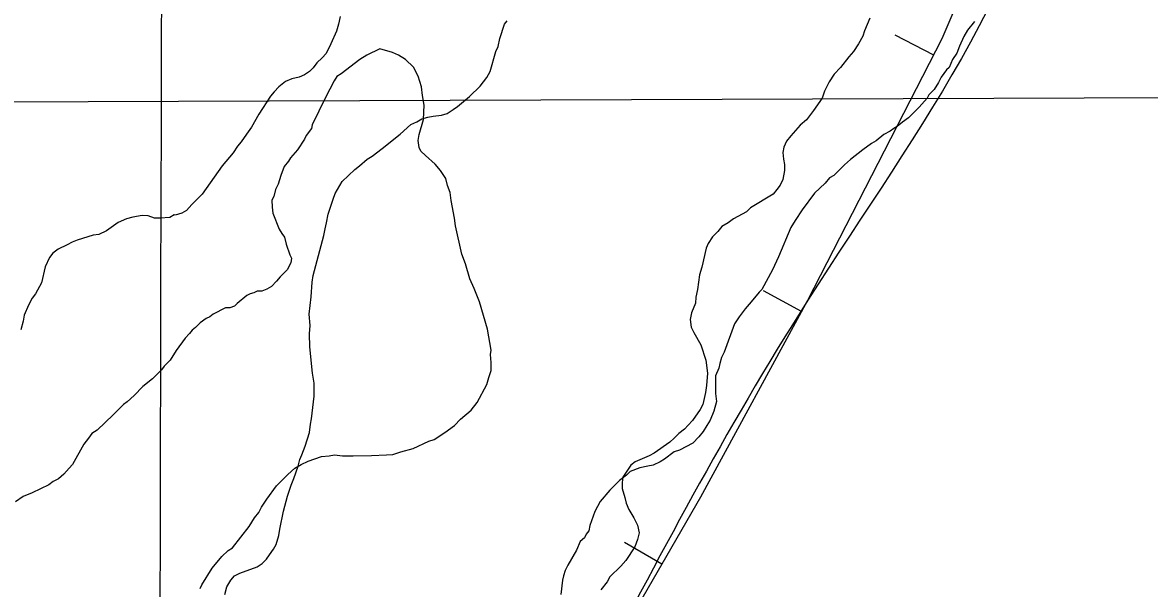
# Model space of a CAD drawing. Extents: x 3172297 to 3210190, y 958463 to 983887.
# Drawn here: x 3186890 to 3187541, y 964192 to 964518 of the extents above; entities that cross this region are included whole.
import ezdxf

# ---------------------------------------------------------------- set-up
doc = ezdxf.new("R2010")
doc.units = 0
for name, color, linetype in [('V-BORW-LINE', 7, 'Continuous'), ('V-GRID-MAJR', 7, 'Continuous'), ('V-RIVR-RANG', 7, 'Continuous'), ('V-SITE-VEGE', 7, 'Continuous'), ('V-TOPO-BNDY', 7, 'Continuous'), ('V-TOPO-SHOR', 7, 'Continuous')]:
    doc.layers.add(name, color=color, linetype=linetype)

msp = doc.modelspace()

# ---------------------------------------------------------------- linework, layer by layer
at = {"layer": 'V-BORW-LINE'}
for p, q in [((3187416.31, 964499.44), (3187394.07, 964510.87)), ((3187340.01, 964351.35), (3187318.05, 964363.31)), ((3187259.35, 964205.58), (3187237.7, 964218.07))]:
    msp.add_line(p, q, dxfattribs=at)
msp.add_lwpolyline([(3187217.74, 964133.42), (3187281.8, 964244.51), (3187343.58, 964357.9), (3187421.24, 964509.03), (3187486.11, 964661.22), (3187492.45, 964688.3), (3187488.51, 964736.41), (3187475.05, 964772.84), (3187442.04, 964827.56), (3187398.72, 964881.76), (3187342.54, 964941.63), (3187299.55, 964979.17), (3187233.42, 965019.21), (3187199.48, 965030.2), (3187164.88, 965034.13), (3187111.51, 965026.98), (3187070.13, 965013.03), (3187009.33, 964981.18), (3186954.39, 964939.8), (3186896.73, 964885.29), (3186842.16, 964829.55)], dxfattribs=at)
msp.add_spline([(3186742.65, 963894.25), (3186705.5, 964002.99), (3186561.65, 964367.8), (3186698.57, 964674.04), (3186842.16, 964829.55), (3186954.39, 964939.8), (3187164.88, 965034.13), (3187398.72, 964881.76), (3187486.11, 964661.22), (3187343.58, 964357.9), (3187217.74, 964133.42)], degree=3, dxfattribs=at)
at = {"layer": 'V-GRID-MAJR'}
msp.add_spline([(3186968.95, 963893.69), (3186984.81, 969953.98), (3187000.69, 976017.35), (3187016.56, 982080.77), (3187016.57, 982083.8)], degree=3, dxfattribs=at)
at = {"layer": 'V-SITE-VEGE'}
for p, q in [((3187439.81, 964518.9), (3187435.75, 964513.79)), ((3187433.73, 964510.22), (3187431.2, 964504.61)), ((3187435.75, 964513.79), (3187433.73, 964510.22)), ((3187096.61, 964503.01), (3187088.98, 964499.42)), ((3187103.75, 964501), (3187096.61, 964503.01)), ((3187431.2, 964504.61), (3187429.68, 964500.53)), ((3187084.92, 964496.86), (3187074.25, 964488.68)), ((3187088.98, 964499.42), (3187084.92, 964496.86)), ((3187107.32, 964499.48), (3187103.75, 964501)), ((3187111.4, 964496.95), (3187107.32, 964499.48)), ((3187116, 964492.38), (3187111.4, 964496.95)), ((3187427.15, 964496.96), (3187425.12, 964492.37)), ((3187429.68, 964500.53), (3187427.15, 964496.96)), ((3187074.25, 964488.68), (3187071.71, 964487.14)), ((3187118.56, 964487.3), (3187116, 964492.38)), ((3187423.6, 964490.84), (3187420.56, 964486.75)), ((3187425.12, 964492.37), (3187423.6, 964490.84)), ((3187070.19, 964484.59), (3187065.13, 964474.9)), ((3187071.71, 964487.14), (3187070.19, 964484.59)), ((3187120.62, 964481.19), (3187118.56, 964487.3)), ((3187419.04, 964483.69), (3187416.51, 964479.61)), ((3187420.56, 964486.75), (3187419.04, 964483.69)), ((3187121.15, 964476.1), (3187120.62, 964481.19)), ((3187122.18, 964470.5), (3187121.15, 964476.1)), ((3187413.46, 964476.54), (3187412.45, 964474.5)), ((3187416.51, 964479.61), (3187413.46, 964476.54)), ((3187065.13, 964474.9), (3187057.54, 964459.09)), ((3187121.7, 964462.35), (3187122.18, 964470.5)), ((3187407.89, 964469.4), (3187401.79, 964463.26)), ((3187412.45, 964474.5), (3187407.89, 964469.4)), ((3187401.79, 964463.26), (3187398.24, 964460.71)), ((3187057.04, 964457.05), (3187054, 964452.97)), ((3187057.54, 964459.09), (3187057.04, 964457.05)), ((3187119.18, 964453.69), (3187121.7, 964462.35)), ((3187393.16, 964457.12), (3187391.12, 964455.59)), ((3187395.19, 964458.15), (3187393.16, 964457.12)), ((3187398.24, 964460.71), (3187395.19, 964458.15)), ((3187052.98, 964450.93), (3187048.93, 964444.8)), ((3187054, 964452.97), (3187052.98, 964450.93)), ((3187118.68, 964450.12), (3187119.18, 964453.69)), ((3187119.21, 964446.05), (3187118.68, 964450.12)), ((3187383, 964449.96), (3187380.45, 964448.42)), ((3187387.57, 964453.54), (3187383, 964449.96)), ((3187391.12, 964455.59), (3187387.57, 964453.54)), ((3187048.93, 964444.8), (3187044.87, 964440.2)), ((3187120.23, 964444.02), (3187119.21, 964446.05)), ((3187122.79, 964441.48), (3187120.23, 964444.02)), ((3187375.37, 964444.84), (3187368.26, 964439.22)), ((3187380.45, 964448.42), (3187375.37, 964444.84)), ((3187043.86, 964438.16), (3187041.32, 964435.1)), ((3187044.87, 964440.2), (3187043.86, 964438.16)), ((3187128.41, 964436.4), (3187122.79, 964441.48)), ((3187368.26, 964439.22), (3187364.71, 964436.15)), ((3187039.3, 964430), (3187037.79, 964424.9)), ((3187041.32, 964435.1), (3187039.3, 964430)), ((3187131.47, 964432.85), (3187128.41, 964436.4)), ((3187134.54, 964428.27), (3187131.47, 964432.85)), ((3187358.61, 964430.02), (3187356.08, 964428.49)), ((3187364.71, 964436.15), (3187358.61, 964430.02)), ((3187037.79, 964424.9), (3187036.27, 964421.84)), ((3187135.57, 964424.2), (3187134.54, 964428.27)), ((3187137.11, 964420.13), (3187135.57, 964424.2)), ((3187353.54, 964425.42), (3187347.45, 964419.8)), ((3187356.08, 964428.49), (3187353.54, 964425.42)), ((3187035.27, 964417.77), (3187034.26, 964415.73)), ((3187036.27, 964421.84), (3187035.27, 964417.77)), ((3187137.64, 964415.55), (3187137.11, 964420.13)), ((3187347.45, 964419.8), (3187340.35, 964410.1)), ((3187034.26, 964415.73), (3187034.27, 964411.65)), ((3187034.27, 964411.65), (3187034.79, 964408.09)), ((3187139.71, 964405.37), (3187137.64, 964415.55)), ((3187034.79, 964408.09), (3187038.39, 964398.93)), ((3187140.23, 964400.79), (3187139.71, 964405.37)), ((3187336.29, 964403.98), (3187333.76, 964399.89)), ((3187340.35, 964410.1), (3187336.29, 964403.98)), ((3187038.39, 964398.93), (3187039.92, 964396.39)), ((3187143.85, 964384.51), (3187140.23, 964400.79)), ((3187333.76, 964399.89), (3187326.68, 964383.07)), ((3187039.92, 964396.39), (3187041.46, 964394.36)), ((3187041.46, 964394.36), (3187042.49, 964390.29)), ((3187042.49, 964390.29), (3187044.54, 964384.18)), ((3187145.91, 964378.91), (3187143.85, 964384.51)), ((3187045.07, 964379.6), (3187043.04, 964375.52)), ((3187044.54, 964384.18), (3187045.57, 964382.15)), ((3187045.57, 964382.15), (3187045.07, 964379.6)), ((3187148.48, 964370.26), (3187145.91, 964378.91)), ((3187326.68, 964383.07), (3187323.14, 964375.41)), ((3187038.98, 964371.43), (3187036.96, 964368.88)), ((3187043.04, 964375.52), (3187038.98, 964371.43)), ((3187323.14, 964375.41), (3187317.07, 964364.19)), ((3187033.91, 964365.81), (3187031.37, 964364.28)), ((3187036.96, 964368.88), (3187033.91, 964365.81)), ((3187151.05, 964364.67), (3187148.48, 964370.26)), ((3187019.67, 964360.68), (3187014.08, 964356.07)), ((3187021.7, 964361.7), (3187019.67, 964360.68)), ((3187023.74, 964362.22), (3187021.7, 964361.7)), ((3187025.77, 964363.24), (3187023.74, 964362.22)), ((3187028.32, 964363.25), (3187025.77, 964363.24)), ((3187031.37, 964364.28), (3187028.32, 964363.25)), ((3187154.13, 964357.04), (3187151.05, 964364.67)), ((3187315.54, 964362.66), (3187310.98, 964357.04)), ((3187317.07, 964364.19), (3187315.54, 964362.66)), ((3187007.47, 964353.51), (3187000.35, 964349.92)), ((3187010.01, 964353.52), (3187007.47, 964353.51)), ((3187012.56, 964354.54), (3187010.01, 964353.52)), ((3187014.08, 964356.07), (3187012.56, 964354.54)), ((3187158.76, 964341.27), (3187154.13, 964357.04)), ((3187307.43, 964352.96), (3187303.88, 964348.36)), ((3187310.98, 964357.04), (3187307.43, 964352.96)), ((3186996.28, 964347.36), (3186992.73, 964344.8)), ((3186998.31, 964348.39), (3186996.28, 964347.36)), ((3187000.35, 964349.92), (3186998.31, 964348.39)), ((3187303.88, 964348.36), (3187301.35, 964344.28)), ((3186988.16, 964340.71), (3186986.63, 964338.67)), ((3186990.19, 964342.25), (3186988.16, 964340.71)), ((3186992.73, 964344.8), (3186990.19, 964342.25)), ((3187160.84, 964329.05), (3187158.76, 964341.27)), ((3187301.35, 964344.28), (3187295.29, 964327.96)), ((3186984.1, 964336.11), (3186979.03, 964328.97)), ((3186986.63, 964338.67), (3186984.1, 964336.11)), ((3186979.03, 964328.97), (3186975.48, 964323.36)), ((3187160.33, 964326.5), (3187160.84, 964329.05)), ((3187160.86, 964321.92), (3187160.33, 964326.5)), ((3187295.29, 964327.96), (3187293.77, 964324.9)), ((3186971.93, 964319.78), (3186970.41, 964317.74)), ((3186975.48, 964323.36), (3186971.93, 964319.78)), ((3187160.88, 964317.34), (3187160.86, 964321.92)), ((3187292.76, 964321.33), (3187292.26, 964318.79)), ((3187293.77, 964324.9), (3187292.76, 964321.33)), ((3186970.41, 964317.74), (3186965.33, 964312.63)), ((3187158.35, 964309.18), (3187159.36, 964313.26)), ((3187159.36, 964313.26), (3187160.88, 964317.34)), ((3187292.26, 964318.79), (3187290.24, 964314.19)), ((3187290.24, 964314.19), (3187290.27, 964304.01)), ((3186959.74, 964308.03), (3186954.67, 964302.92)), ((3186965.33, 964312.63), (3186959.74, 964308.03)), ((3187152.79, 964298.98), (3187158.35, 964309.18)), ((3186954.67, 964302.92), (3186950.61, 964299.34)), ((3187290.27, 964304.01), (3187290.79, 964299.43)), ((3186948.57, 964297.81), (3186942.48, 964291.68)), ((3186950.61, 964299.34), (3186948.57, 964297.81)), ((3187143.14, 964289.27), (3187149.23, 964294.38)), ((3187149.23, 964294.38), (3187152.79, 964298.98)), ((3187289.29, 964293.82), (3187287.27, 964288.72)), ((3187290.79, 964299.43), (3187289.29, 964293.82)), ((3186942.48, 964291.68), (3186933.34, 964282.99)), ((3187139.59, 964285.7), (3187143.14, 964289.27)), ((3187287.27, 964288.72), (3187285.24, 964285.66)), ((3186930.29, 964280.94), (3186928.26, 964278.39)), ((3186933.34, 964282.99), (3186930.29, 964280.94)), ((3187127.9, 964277.51), (3187134, 964281.6)), ((3187134, 964281.6), (3187139.59, 964285.7)), ((3187283.21, 964282.09), (3187280.68, 964279.03)), ((3187285.24, 964285.66), (3187283.21, 964282.09)), ((3186925.73, 964274.81), (3186919.15, 964263.08)), ((3186928.26, 964278.39), (3186925.73, 964274.81)), ((3187115.7, 964272.37), (3187124.85, 964276.48)), ((3187124.85, 964276.48), (3187127.9, 964277.51)), ((3187277.12, 964275.45), (3187269.5, 964271.35)), ((3187280.68, 964279.03), (3187277.12, 964275.45)), ((3187055.12, 964265.05), (3187062.75, 964267.62)), ((3187062.75, 964267.62), (3187067.33, 964268.14)), ((3187067.33, 964268.14), (3187070.38, 964268.66)), ((3187070.38, 964268.66), (3187074.97, 964268.17)), ((3187074.97, 964268.17), (3187081.08, 964268.19)), ((3187081.08, 964268.19), (3187091.77, 964268.22)), ((3187091.77, 964268.22), (3187100.43, 964268.76)), ((3187100.43, 964268.76), (3187104, 964268.77)), ((3187104, 964268.77), (3187108.57, 964270.32)), ((3187108.57, 964270.32), (3187115.7, 964272.37)), ((3187266.45, 964270.32), (3187260.86, 964266.23)), ((3187269.5, 964271.35), (3187266.45, 964270.32)), ((3186917.12, 964261.03), (3186914.07, 964257.46)), ((3186919.15, 964263.08), (3186917.12, 964261.03)), ((3187043.43, 964257.37), (3187047.49, 964260.95)), ((3187047.49, 964260.95), (3187051.05, 964263)), ((3187051.05, 964263), (3187055.12, 964265.05)), ((3187246.62, 964261.09), (3187241.02, 964259.03)), ((3187251.19, 964262.12), (3187246.62, 964261.09)), ((3187254.25, 964262.64), (3187251.19, 964262.12)), ((3187258.32, 964264.69), (3187254.25, 964262.64)), ((3187260.86, 964266.23), (3187258.32, 964264.69)), ((3186911.03, 964254.91), (3186907.98, 964253.37)), ((3186914.07, 964257.46), (3186911.03, 964254.91)), ((3187036.83, 964250.73), (3187043.43, 964257.37)), ((3187238.99, 964256.99), (3187234.93, 964253.92)), ((3187241.02, 964259.03), (3187238.99, 964256.99)), ((3186905.44, 964251.32), (3186895.77, 964246.71)), ((3186907.98, 964253.37), (3186905.44, 964251.32)), ((3187031.25, 964243.07), (3187036.83, 964250.73)), ((3187229.34, 964248.3), (3187223.76, 964241.66)), ((3187234.93, 964253.92), (3187229.34, 964248.3)), ((3186890.69, 964244.65), (3186886.11, 964241.58)), ((3186895.77, 964246.71), (3186890.69, 964244.65)), ((3187028.21, 964238.48), (3187031.25, 964243.07)), ((3187223.76, 964241.66), (3187220.73, 964236.05)), ((3187024.16, 964232.35), (3187026.69, 964235.42)), ((3187026.69, 964235.42), (3187028.21, 964238.48)), ((3187220.73, 964236.05), (3187217.69, 964227.89)), ((3187021.12, 964227.25), (3187024.16, 964232.35)), ((3187011.48, 964215), (3187021.12, 964227.25)), ((3187215.67, 964222.79), (3187214.66, 964220.75)), ((3187217.2, 964224.83), (3187215.67, 964222.79)), ((3187217.69, 964227.89), (3187217.2, 964224.83)), ((3187212.12, 964218.71), (3187210.1, 964213.61)), ((3187214.66, 964220.75), (3187212.12, 964218.71)), ((3186999.81, 964203.25), (3187005.39, 964209.89)), ((3187005.39, 964209.89), (3187008.94, 964213.46)), ((3187008.94, 964213.46), (3187011.48, 964215)), ((3187210.1, 964213.61), (3187205.04, 964204.94)), ((3186993.73, 964193.55), (3186999.81, 964203.25)), ((3187205.04, 964204.94), (3187203.52, 964201.87)), ((3187202.01, 964196.27), (3187201.02, 964188.11)), ((3187202.51, 964198.81), (3187202.01, 964196.27)), ((3187203.52, 964201.87), (3187202.51, 964198.81)), ((3186992.71, 964191.51), (3186993.73, 964193.55))]:
    msp.add_line(p, q, dxfattribs=at)
at = {"layer": 'V-TOPO-BNDY'}
msp.add_lwpolyline([(3186048.77, 963895.97), (3186249.57, 964469.98), (3198733.3, 964517.56), (3198114.71, 963866.13)], dxfattribs=at)
at = {"layer": 'V-TOPO-SHOR'}
for points in [[(3187073.57, 964521.63), (3187072.65, 964517.24), (3187071.41, 964513.16), (3187068.3, 964505.95), (3187065.5, 964500.3), (3187063.31, 964497.78), (3187060.19, 964494.95), (3187058, 964492.13), (3187055.82, 964489.93), (3187053.01, 964488.04), (3187049.88, 964486.77), (3187045.81, 964485.82), (3187042.05, 964484.24), (3187038.3, 964481.1), (3187035.49, 964478.27), (3187033.31, 964475.76), (3187026.76, 964465.4), (3187022.4, 964457.86), (3187019.6, 964453.78), (3187016.48, 964449.39), (3187014.29, 964446.87), (3187011.8, 964443.1), (3187005.56, 964435.57), (3186994.02, 964419.23), (3186988.08, 964413.27), (3186984.96, 964409.81), (3186982.15, 964408.23), (3186978.39, 964406.97), (3186977.76, 964407.28), (3186975.26, 964405.7), (3186969.63, 964405.37), (3186966.49, 964405.36), (3186962.73, 964406.6), (3186959.28, 964406.9), (3186953.96, 964405.95), (3186950.2, 964404.99), (3186945.51, 964402.79), (3186938.63, 964398.07), (3186934.25, 964395.86), (3186931.12, 964395.54), (3186921.73, 964392.69), (3186918.92, 964391.42), (3186916.1, 964389.85), (3186910.78, 964387.32)], [(3187154.53, 964481.48), (3187158.27, 964486.5), (3187160.15, 964489.95), (3187163.55, 964501.56), (3187164.8, 964504.38), (3187165.72, 964509.08), (3187168.52, 964517.24), (3187170.08, 964519.12)], [(3187379.35, 964520.74), (3187376.24, 964513.53), (3187375.31, 964510.39), (3187372.81, 964506), (3187370.01, 964501.6), (3187367.2, 964498.46), (3187362.52, 964492.18), (3187358.77, 964488.41), (3187355.97, 964484.01), (3187353.17, 964478.68), (3187351.93, 964474.6), (3187346.94, 964467.38), (3187342.88, 964462.04), (3187339.13, 964458.89), (3187333.83, 964452.92), (3187331.33, 964449.78), (3187329.78, 964446.33), (3187329.16, 964443.2), (3187329.49, 964439.44), (3187330.12, 964436.31), (3187330.13, 964432.86)], [(3187006.98, 964188.07), (3187008.22, 964192.46), (3187010.41, 964196.23), (3187012.59, 964198.74), (3187015.72, 964200.32), (3187025.73, 964204.11), (3187028.54, 964206), (3187031.04, 964208.51), (3187032.92, 964211.03), (3187035.1, 964214.17), (3187036.66, 964216.99), (3187038.21, 964222.01), (3187038.82, 964225.77), (3187040.98, 964236.11), (3187043.14, 964244.89), (3187045.32, 964251.17), (3187046.87, 964254.93), (3187049.35, 964262.14), (3187050.28, 964265.91), (3187051.52, 964268.73), (3187053.39, 964273.75), (3187055.87, 964281.59), (3187056.48, 964286.29), (3187057.1, 964289.43), (3187058.62, 964302.59), (3187058.6, 964310.11), (3187057.64, 964315.74), (3187056.02, 964331.09), (3187056, 964338.61), (3187056.29, 964343.31), (3187055.65, 964349.89), (3187056.87, 964359.92), (3187057.47, 964368.38), (3187058.08, 964372.14), (3187064.27, 964395.34), (3187064.89, 964399.1), (3187065.81, 964402.55), (3187066.74, 964407.57), (3187069.53, 964416.35), (3187070.77, 964419.48), (3187074.82, 964426.39), (3187082, 964433.31), (3187084.82, 964435.51), (3187089.19, 964439.28), (3187092.01, 964441.17), (3187097.94, 964445.58), (3187108.26, 964453.76), (3187114.5, 964459.42), (3187117.94, 964460.99), (3187120.76, 964462.57), (3187124.2, 964463.52), (3187127.33, 964464.16), (3187132.03, 964464.8), (3187135.47, 964465.75), (3187138.91, 964467.95), (3187141.41, 964469.84), (3187148.29, 964475.5), (3187154.53, 964481.48)], [(3187330.13, 964432.86), (3187329.21, 964427.53), (3187327.66, 964424.39), (3187325.78, 964421.88), (3187323.6, 964419.06), (3187310.47, 964411.18), (3187308.28, 964408.98), (3187300.77, 964404.88), (3187297.65, 964402.68), (3187293.9, 964400.47), (3187291.71, 964397.65), (3187288.59, 964394.5), (3187286.1, 964390.73), (3187284.85, 964387.91), (3187282.38, 964376.94), (3187281.14, 964372.55), (3187279.92, 964364.09), (3187278.99, 964359.7), (3187278.69, 964356.25), (3187276.51, 964350.6), (3187275.59, 964346.84), (3187276.23, 964342.46), (3187277.8, 964339.33), (3187281.9, 964332.14), (3187284.75, 964323.37), (3187285.71, 964315.86), (3187285.11, 964308.65), (3187284.5, 964304.58), (3187282.95, 964297.68), (3187281.4, 964294.85), (3187277.03, 964288.58), (3187274.53, 964285.75), (3187272.35, 964283.55), (3187269.22, 964281.03), (3187266.41, 964278.2), (3187263.91, 964276), (3187254.85, 964269.71), (3187252.03, 964268.13), (3187243.9, 964264.66), (3187241.4, 964262.77), (3187236.72, 964255.86), (3187236.42, 964252.73), (3187236.43, 964249.28), (3187238.01, 964243.96), (3187238.65, 964240.83), (3187240.23, 964237.08), (3187243.06, 964232.39), (3187245.27, 964228.01), (3187246.22, 964223.62), (3187245.3, 964219.86), (3187243.74, 964215.47), (3187238.44, 964207.62), (3187235.63, 964204.48), (3187229.39, 964198.19), (3187227.83, 964195.37), (3187224.09, 964190.66)], [(3186910.78, 964387.32), (3186907.66, 964385.12), (3186905.79, 964382.61), (3186903.3, 964377.27), (3186901.14, 964367.87), (3186897.71, 964361.59), (3186895.84, 964359.08), (3186893.66, 964355), (3186891.17, 964349.35), (3186890.56, 964345.91), (3186889.32, 964340.89)]]:
    msp.add_lwpolyline(points, dxfattribs=at)

# ---------------------------------------------------------------- texts
at = {"layer": 'V-RIVR-RANG'}
msp.add_text('BORROW PIT', height=64, rotation=69.04459, dxfattribs=at).set_placement((3186759.4, 964185))

doc.saveas('drawing.dxf')
